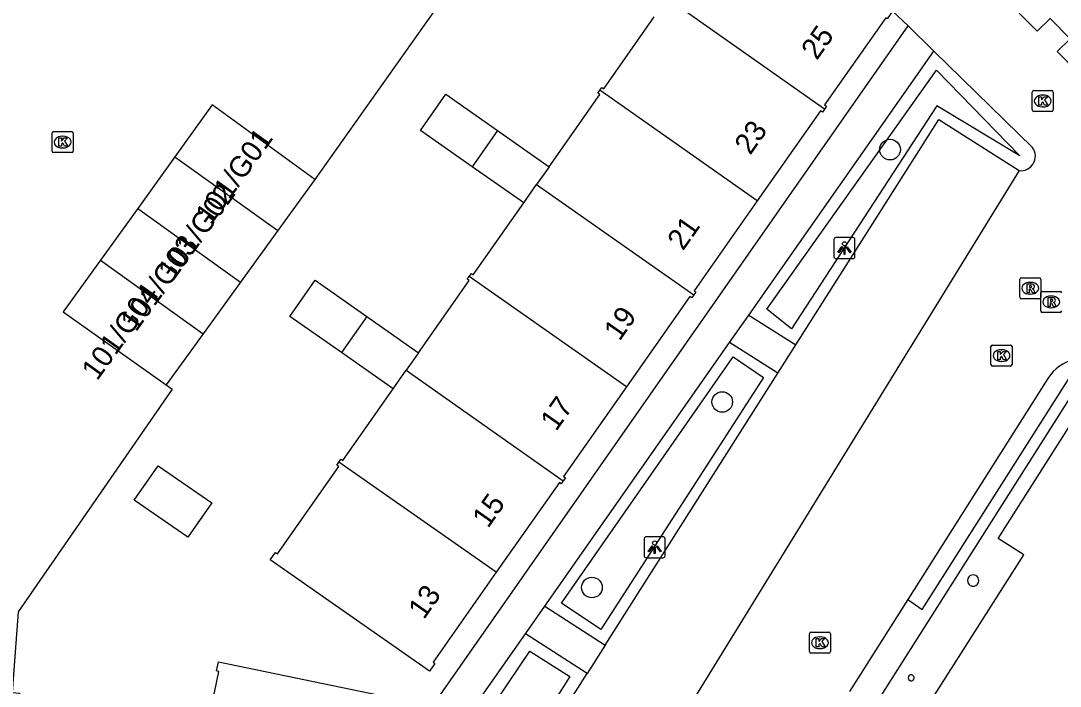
# Model space of a CAD drawing. Extents: x 160107 to 160928, y 382056 to 382918.
# Drawn here: x 160601.98 to 160651.39, y 382553.64 to 382585.29 of the extents above; entities that cross this region are included whole.
import ezdxf

# ---------------------------------------------------------------- set-up
doc = ezdxf.new("R2010")
doc.units = 0
for name, color, linetype in [('IMGEO_Boom', 7, 'Continuous'), ('IMGEO_Groenvoorziening', 7, 'Continuous'), ('IMGEO_Haag', 7, 'Continuous'), ('IMGEO_Kolk', 7, 'Continuous'), ('IMGEO_Lichtpunt', 7, 'Continuous'), ('IMGEO_Pand', 7, 'Continuous'), ('IMGEO_Pand_nummerreeks', 7, 'Continuous'), ('IMGEO_Pand_overbouw', 7, 'Continuous'), ('IMGEO_Parkeervlak_open', 7, 'Continuous'), ('IMGEO_Rijbaan_lokaal_open', 7, 'Continuous'), ('IMGEO_Rioolput', 7, 'Continuous'), ('IMGEO_Voetpad_open', 7, 'Continuous')]:
    doc.layers.add(name, color=color, linetype=linetype)

msp = doc.modelspace()

# ---------------------------------------------------------------- linework, layer by layer
at = {"layer": 'IMGEO_Boom'}
for centre in [(160643.3, 382579.162), (160635.322, 382567.16), (160629.129, 382558.337)]:
    msp.add_circle(centre, 0.489, dxfattribs=at)
at = {"layer": 'IMGEO_Groenvoorziening'}
msp.add_lwpolyline([(160644.14, 382557.763), (160644.821, 382557.292), (160652.176, 382568.858), (160661.29, 382563.07), (160668.051, 382558.669)], dxfattribs=at)
at = {"layer": 'IMGEO_Haag'}
for points in [[(160649.473, 382578.859), (160645.526, 382581.25), (160638.612, 382570.644), (160637.435, 382571.568), (160645.511, 382582.946), (160649.473, 382578.859)], [(160627.675, 382557.594), (160635.842, 382569.314), (160637.278, 382568.319), (160629.555, 382556.336), (160627.675, 382557.594)], [(160626.177, 382555.307), (160628.086, 382554.104), (160626.042, 382550.867), (160622.03, 382544.413), (160623.532, 382551.376), (160626.177, 382555.307)]]:
    msp.add_lwpolyline(points, dxfattribs=at)
at = {"layer": 'IMGEO_Kolk'}
for p, q in [((160650.056, 382581.047), (160650.056, 382581.899)), ((160650.131, 382581.973), (160650.983, 382581.973)), ((160650.544, 382581.753), (160650.569, 382581.753)), ((160651.057, 382581.899), (160651.057, 382581.047)), ((160650.567, 382581.193), (160650.542, 382581.193)), ((160650.983, 382580.973), (160650.131, 382580.973)), ((160603.471, 382579.092), (160603.471, 382579.944)), ((160603.546, 382580.018), (160604.398, 382580.018)), ((160603.959, 382579.798), (160603.984, 382579.798)), ((160604.472, 382579.944), (160604.472, 382579.092)), ((160603.982, 382579.238), (160603.957, 382579.238)), ((160604.398, 382579.018), (160603.546, 382579.018)), ((160648.097, 382568.941), (160648.097, 382569.793)), ((160648.172, 382569.867), (160649.024, 382569.867)), ((160649.098, 382569.793), (160649.098, 382568.941)), ((160648.585, 382569.647), (160648.61, 382569.647)), ((160649.024, 382568.867), (160648.172, 382568.867)), ((160648.608, 382569.087), (160648.583, 382569.087)), ((160639.465, 382555.287), (160639.465, 382556.139)), ((160639.54, 382556.213), (160640.392, 382556.213)), ((160639.953, 382555.993), (160639.978, 382555.993)), ((160640.466, 382556.139), (160640.466, 382555.287)), ((160640.392, 382555.213), (160639.54, 382555.213)), ((160639.976, 382555.433), (160639.951, 382555.433))]:
    msp.add_line(p, q, dxfattribs=at)
for points in [[(160650.056, 382581.047), (160650.056, 382581.899)], [(160650.131, 382581.973), (160650.983, 382581.973)], [(160650.377, 382581.673), (160650.5, 382581.673), (160650.5, 382581.522), (160650.63, 382581.673), (160650.794, 382581.673), (160650.648, 382581.522), (160650.801, 382581.273), (160650.649, 382581.273), (160650.564, 382581.437), (160650.5, 382581.37), (160650.5, 382581.273), (160650.377, 382581.273), (160650.377, 382581.673)], [(160651.057, 382581.899), (160651.057, 382581.047)], [(160650.983, 382580.973), (160650.131, 382580.973)], [(160603.471, 382579.092), (160603.471, 382579.944)], [(160603.546, 382580.018), (160604.398, 382580.018)], [(160603.792, 382579.718), (160603.915, 382579.718), (160603.915, 382579.567), (160604.045, 382579.718), (160604.209, 382579.718), (160604.063, 382579.567), (160604.216, 382579.318), (160604.064, 382579.318), (160603.979, 382579.482), (160603.915, 382579.415), (160603.915, 382579.318), (160603.792, 382579.318), (160603.792, 382579.718)], [(160604.472, 382579.944), (160604.472, 382579.092)], [(160604.398, 382579.018), (160603.546, 382579.018)], [(160648.097, 382568.941), (160648.097, 382569.793)], [(160648.172, 382569.867), (160649.024, 382569.867)], [(160649.098, 382569.793), (160649.098, 382568.941)], [(160648.418, 382569.567), (160648.541, 382569.567), (160648.541, 382569.416), (160648.671, 382569.567), (160648.835, 382569.567), (160648.689, 382569.416), (160648.842, 382569.167), (160648.69, 382569.167), (160648.605, 382569.331), (160648.541, 382569.264), (160648.541, 382569.167), (160648.418, 382569.167), (160648.418, 382569.567)], [(160649.024, 382568.867), (160648.172, 382568.867)], [(160639.465, 382555.287), (160639.465, 382556.139)], [(160639.54, 382556.213), (160640.392, 382556.213)], [(160640.466, 382556.139), (160640.466, 382555.287)], [(160639.786, 382555.913), (160639.909, 382555.913), (160639.909, 382555.762), (160640.039, 382555.913), (160640.203, 382555.913), (160640.057, 382555.762), (160640.21, 382555.513), (160640.058, 382555.513), (160639.973, 382555.677), (160639.909, 382555.61), (160639.909, 382555.513), (160639.786, 382555.513), (160639.786, 382555.913)], [(160640.392, 382555.213), (160639.54, 382555.213)]]:
    msp.add_lwpolyline(points, dxfattribs=at)
for centre, start, end in [((160650.133, 382581.897), 91.552, 178.448), ((160650.133, 382581.897), 91.552, 178.448), ((160650.981, 382581.897), 1.552, 88.448), ((160650.981, 382581.897), 1.552, 88.448), ((160650.133, 382581.049), 181.552, 268.448), ((160650.133, 382581.049), 181.552, 268.448), ((160650.981, 382581.049), 271.552, 358.448), ((160650.981, 382581.049), 271.552, 358.448), ((160603.548, 382579.942), 91.552, 178.448), ((160603.548, 382579.942), 91.552, 178.448), ((160604.396, 382579.942), 1.552, 88.448), ((160604.396, 382579.942), 1.552, 88.448), ((160603.548, 382579.094), 181.552, 268.448), ((160603.548, 382579.094), 181.552, 268.448), ((160604.396, 382579.094), 271.552, 358.448), ((160604.396, 382579.094), 271.552, 358.448), ((160648.174, 382569.791), 91.552, 178.448), ((160648.174, 382569.791), 91.552, 178.448), ((160649.022, 382569.791), 1.552, 88.448), ((160649.022, 382569.791), 1.552, 88.448), ((160648.174, 382568.943), 181.552, 268.448), ((160648.174, 382568.943), 181.552, 268.448), ((160649.022, 382568.943), 271.552, 358.448), ((160649.022, 382568.943), 271.552, 358.448), ((160639.542, 382556.137), 91.552, 178.448), ((160639.542, 382556.137), 91.552, 178.448), ((160640.39, 382556.137), 1.552, 88.448), ((160640.39, 382556.137), 1.552, 88.448), ((160639.542, 382555.289), 181.552, 268.448), ((160639.542, 382555.289), 181.552, 268.448), ((160640.39, 382555.289), 271.552, 358.448), ((160640.39, 382555.289), 271.552, 358.448)]:
    msp.add_arc(centre, 0.0765, start, end, dxfattribs=at)
for centre, major_axis, ratio, start_param, end_param in [((160650.543, 382581.473), (-0.387, 0.002), 0.722429, 4.712389, 7.853982), ((160650.568, 382581.473), (-0.39, 0.002), 0.717154, 1.570796, 4.712389), ((160603.958, 382579.518), (-0.387, 0.002), 0.722429, 4.712389, 7.853982), ((160603.983, 382579.518), (-0.39, 0.002), 0.717154, 1.570796, 4.712389), ((160648.584, 382569.367), (-0.387, 0.002), 0.722429, 4.712389, 7.853982), ((160648.609, 382569.367), (-0.39, 0.002), 0.717154, 1.570796, 4.712389), ((160639.952, 382555.713), (-0.387, 0.002), 0.722429, 4.712389, 7.853982), ((160639.977, 382555.713), (-0.39, 0.002), 0.717154, 1.570796, 4.712389)]:
    msp.add_ellipse(centre, major_axis=major_axis, ratio=ratio, start_param=start_param, end_param=end_param, dxfattribs=at)
at = {"layer": 'IMGEO_Lichtpunt'}
for p, q in [((160640.635, 382574.882), (160640.635, 382574.075)), ((160640.635, 382574.882), (160640.635, 382574.075)), ((160641.537, 382574.977), (160640.729, 382574.977)), ((160641.537, 382574.977), (160640.729, 382574.977)), ((160641.631, 382574.075), (160641.631, 382574.882)), ((160641.631, 382574.075), (160641.631, 382574.882)), ((160640.729, 382573.981), (160641.537, 382573.981)), ((160640.729, 382573.981), (160641.537, 382573.981)), ((160631.612, 382560.655), (160631.612, 382559.848)), ((160631.612, 382560.655), (160631.612, 382559.848)), ((160632.514, 382560.75), (160631.706, 382560.75)), ((160632.514, 382560.75), (160631.706, 382560.75)), ((160632.608, 382559.848), (160632.608, 382560.655)), ((160632.608, 382559.848), (160632.608, 382560.655)), ((160631.706, 382559.754), (160632.514, 382559.754)), ((160631.706, 382559.754), (160632.514, 382559.754))]:
    msp.add_line(p, q, dxfattribs=at)
for points in [[(160641.009, 382574.546), (160641.048, 382574.518), (160640.86, 382574.256), (160640.822, 382574.283), (160641.009, 382574.546)], [(160641.111, 382574.498), (160641.158, 382574.498), (160641.158, 382574.176), (160641.111, 382574.176), (160641.111, 382574.498)], [(160641.221, 382574.518), (160641.259, 382574.545), (160641.446, 382574.283), (160641.407, 382574.255), (160641.221, 382574.518)], [(160631.986, 382560.319), (160632.025, 382560.291), (160631.837, 382560.029), (160631.799, 382560.056), (160631.986, 382560.319)], [(160632.088, 382560.271), (160632.135, 382560.271), (160632.135, 382559.949), (160632.088, 382559.949), (160632.088, 382560.271)], [(160632.198, 382560.291), (160632.236, 382560.318), (160632.423, 382560.056), (160632.384, 382560.028), (160632.198, 382560.291)]]:
    msp.add_lwpolyline(points, dxfattribs=at)
for centre in [(160641.134, 382574.68), (160632.111, 382560.453)]:
    msp.add_circle(centre, 0.0994, dxfattribs=at)
for centre, start, end in [((160640.729, 382574.882), 90, 180), ((160640.729, 382574.882), 90, 180), ((160641.537, 382574.882), 0, 90), ((160641.537, 382574.882), 0, 90), ((160640.729, 382574.075), 180, 270), ((160640.729, 382574.075), 180, 270), ((160641.537, 382574.075), 270, 0), ((160641.537, 382574.075), 270, 360), ((160631.706, 382560.655), 90, 180), ((160631.706, 382560.655), 90, 180), ((160632.514, 382560.655), 0, 90), ((160632.514, 382560.655), 0, 90), ((160631.706, 382559.848), 180, 270), ((160631.706, 382559.848), 180, 270), ((160632.514, 382559.848), 270, 0), ((160632.514, 382559.848), 270, 360)]:
    msp.add_arc(centre, 0.0946, start, end, dxfattribs=at)
at = {"layer": 'IMGEO_Pand'}
for points in [[(160640.182, 382581.087), (160632.709, 382586.356)], [(160643.411, 382585.751), (160643.165, 382585.386), (160643.099, 382585.431), (160640.19, 382581.289), (160640.28, 382581.226), (160640.182, 382581.087)], [(160629.508, 382581.985), (160629.6, 382582.116), (160629.69, 382582.053), (160632.091, 382585.475)], [(160623.429, 382578.35), (160620.973, 382580.073), (160622.179, 382581.793), (160624.635, 382580.071)], [(160627.091, 382578.348), (160629.498, 382581.779), (160629.408, 382581.842), (160629.508, 382581.985)], [(160636.989, 382576.732), (160629.508, 382581.985)], [(160615.956, 382577.738), (160611.079, 382581.284), (160609.309, 382578.823)], [(160640.182, 382581.087), (160640.084, 382580.948), (160639.994, 382581.011), (160636.989, 382576.732)], [(160624.635, 382580.071), (160623.429, 382578.35)], [(160624.635, 382580.071), (160627.091, 382578.348)], [(160609.309, 382578.823), (160607.538, 382576.362)], [(160609.309, 382578.823), (160614.197, 382575.307)], [(160625.885, 382576.627), (160623.429, 382578.35)], [(160627.091, 382578.348), (160626.499, 382577.503)], [(160615.956, 382577.738), (160614.197, 382575.307)], [(160625.885, 382576.627), (160626.499, 382577.503)], [(160626.499, 382577.503), (160633.976, 382572.25)], [(160636.989, 382576.732), (160633.984, 382572.453), (160634.074, 382572.39), (160633.976, 382572.25)], [(160607.538, 382576.362), (160605.768, 382573.902)], [(160607.538, 382576.362), (160612.42, 382572.851)], [(160623.3, 382573.133), (160623.397, 382573.272), (160623.487, 382573.209), (160625.885, 382576.627)], [(160614.197, 382575.307), (160612.42, 382572.851)], [(160605.768, 382573.902), (160603.998, 382571.441), (160608.896, 382567.979)], [(160605.768, 382573.902), (160610.643, 382570.395)], [(160612.42, 382572.851), (160610.643, 382570.395)], [(160617.226, 382569.507), (160614.77, 382571.23), (160615.975, 382572.949), (160618.432, 382571.226)], [(160620.888, 382569.503), (160623.292, 382572.931), (160623.202, 382572.994), (160623.3, 382573.133)], [(160630.777, 382567.888), (160623.3, 382573.133)], [(160633.976, 382572.25), (160633.878, 382572.111), (160633.788, 382572.175), (160630.777, 382567.888)], [(160618.432, 382571.226), (160617.226, 382569.507)], [(160618.432, 382571.226), (160620.888, 382569.503)], [(160610.643, 382570.395), (160608.896, 382567.979)], [(160619.682, 382567.784), (160617.226, 382569.507)], [(160620.888, 382569.503), (160620.306, 382568.673)], [(160619.682, 382567.784), (160620.306, 382568.673)], [(160620.306, 382568.673), (160627.768, 382563.412)], [(160630.777, 382567.888), (160627.777, 382563.616), (160627.866, 382563.551), (160627.768, 382563.412)], [(160617.101, 382564.296), (160617.198, 382564.435), (160617.288, 382564.372), (160619.682, 382567.784)], [(160617.058, 382511.061), (160621.744, 382518.47), (160621.915, 382518.741), (160623.138, 382517.968), (160628.549, 382526.524), (160627.327, 382527.296), (160632.166, 382534.971), (160633.99, 382533.819), (160638.509, 382540.958), (160636.686, 382542.112), (160641.372, 382549.513), (160641.543, 382549.784), (160642.75, 382549.033), (160649.656, 382559.892), (160648.437, 382560.667), (160652.564, 382567.156), (160660.609, 382562.063), (160660.792, 382561.947), (160654.021, 382551.249)], [(160609.919, 382560.724), (160607.368, 382562.488), (160608.504, 382564.131), (160611.056, 382562.366), (160609.919, 382560.724)], [(160624.582, 382559.067), (160621.577, 382554.788), (160621.666, 382554.723), (160621.404, 382554.366), (160613.839, 382559.646), (160614.089, 382560.002), (160614.179, 382559.939), (160617.093, 382564.093), (160617.003, 382564.156), (160617.101, 382564.296)], [(160624.582, 382559.067), (160617.101, 382564.296)], [(160627.768, 382563.412), (160627.67, 382563.273), (160627.581, 382563.337), (160624.582, 382559.067)], [(160610.549, 382550.268), (160611.395, 382554.349), (160611.286, 382554.372), (160611.377, 382554.808), (160620.404, 382552.937), (160620.313, 382552.501), (160620.206, 382552.524), (160619.141, 382547.413)]]:
    msp.add_lwpolyline(points, dxfattribs=at)
for centre, radius, start, end in [((160647.249, 382558.667), 0.27, 359.9633, 120), ((160647.249, 382558.667), 0.27, 119.9633, 0), ((160644.304, 382554.041), 0.14, 119.8953, 0.2044), ((160644.304, 382554.042), 0.14, 0.0998, 119.9999)]:
    msp.add_arc(centre, radius, start, end, dxfattribs=at)
at = {"layer": 'IMGEO_Pand_overbouw'}
msp.add_lwpolyline([(160680.826, 382549.214), (160672.872, 382554.247), (160669.588, 382556.325), (160669.963, 382556.921), (160652.335, 382568.128), (160640.778, 382549.889), (160641.372, 382549.513), (160641.543, 382549.784), (160642.75, 382549.033), (160649.656, 382559.892), (160648.437, 382560.667), (160652.564, 382567.156), (160660.792, 382561.947), (160654.021, 382551.249), (160655.069, 382550.586), (160655.968, 382552.005), (160666.098, 382545.606), (160664.767, 382543.51), (160666.677, 382542.299), (160673.705, 382553.372), (160676.844, 382551.379), (160675.853, 382549.825), (160679.233, 382547.671)], dxfattribs=at)
at = {"layer": 'IMGEO_Parkeervlak_open'}
for points in [[(160638.818, 382569.876), (160645.62, 382580.599), (160649.431, 382578.162)], [(160629.762, 382555.6), (160637.965, 382568.531)], [(160626.381, 382540.718), (160622.069, 382543.456), (160627.606, 382552.201), (160628.908, 382554.254)]]:
    msp.add_lwpolyline(points, dxfattribs=at)
at = {"layer": 'IMGEO_Rijbaan_lokaal_open'}
for points in [[(160625.392, 382591.063), (160615.956, 382577.738)], [(160650.905, 382585.404), (160650.29, 382584.799), (160648.615, 382586.501), (160649.23, 382587.101)], [(160644.153, 382585.048), (160643.411, 382585.751)], [(160651.865, 382584.432), (160650.905, 382585.404)], [(160645.382, 382583.845), (160644.153, 382585.048)], [(160655.844, 382580.402), (160655.234, 382579.775), (160651.248, 382583.825), (160651.865, 382584.432)], [(160645.382, 382583.845), (160650.067, 382579.264)], [(160649.431, 382578.162), (160626.381, 382540.718)], [(160608.896, 382567.979), (160609.184, 382567.776), (160601.851, 382557.181), (160601.576, 382553.34), (160601.925, 382553.315), (160601.217, 382543.414)], [(160650.804, 382568.283), (160644.14, 382557.763)], [(160644.14, 382557.763), (160641.367, 382553.385)]]:
    msp.add_lwpolyline(points, dxfattribs=at)
for centre, radius, start, end in [((160649.532, 382578.851), 0.676, 327.1934, 37.658), ((160649.513, 382578.847), 0.69, 263.2184, 328.3251), ((160652.566, 382567.153), 2.093, 60.9424, 147.3338)]:
    msp.add_arc(centre, radius, start, end, dxfattribs=at)
at = {"layer": 'IMGEO_Rioolput'}
for p, q in [((160649.466, 382572.14), (160649.466, 382572.992)), ((160649.541, 382573.066), (160650.393, 382573.066)), ((160649.954, 382572.846), (160649.979, 382572.846)), ((160650.467, 382572.992), (160650.467, 382572.14)), ((160649.977, 382572.286), (160649.952, 382572.286)), ((160650.461, 382571.494), (160650.461, 382572.346)), ((160650.536, 382572.42), (160651.388, 382572.42)), ((160650.393, 382572.066), (160649.541, 382572.066)), ((160650.949, 382572.2), (160650.974, 382572.2)), ((160651.388, 382571.42), (160650.536, 382571.42)), ((160650.972, 382571.64), (160650.947, 382571.64))]:
    msp.add_line(p, q, dxfattribs=at)
for points in [[(160649.466, 382572.14), (160649.466, 382572.992)], [(160649.541, 382573.066), (160650.393, 382573.066)], [(160650.055, 382572.764), (160649.803, 382572.766), (160649.803, 382572.366)], [(160650.467, 382572.992), (160650.467, 382572.14)], [(160649.803, 382572.366), (160649.927, 382572.366), (160649.927, 382572.528), (160649.938, 382572.528)], [(160649.981, 382572.685), (160649.927, 382572.685), (160649.927, 382572.604)], [(160649.927, 382572.604), (160649.979, 382572.604)], [(160649.985, 382572.499), (160650.056, 382572.366), (160650.196, 382572.366), (160650.131, 382572.492)], [(160650.461, 382571.494), (160650.461, 382572.346)], [(160650.536, 382572.42), (160651.388, 382572.42)], [(160650.393, 382572.066), (160649.541, 382572.066)], [(160651.05, 382572.118), (160650.798, 382572.12), (160650.798, 382571.72)], [(160650.798, 382571.72), (160650.922, 382571.72), (160650.922, 382571.882), (160650.933, 382571.882)], [(160650.976, 382572.039), (160650.922, 382572.039), (160650.922, 382571.958)], [(160650.922, 382571.958), (160650.974, 382571.958)], [(160650.98, 382571.853), (160651.051, 382571.72), (160651.191, 382571.72), (160651.126, 382571.846)], [(160651.388, 382571.42), (160650.536, 382571.42)]]:
    msp.add_lwpolyline(points, dxfattribs=at)
for centre, radius, start, end in [((160649.543, 382572.99), 0.0765, 91.552, 178.448), ((160649.543, 382572.99), 0.0765, 91.552, 178.448), ((160650.054, 382572.654), 0.109, 350.3612, 89.416), ((160650.391, 382572.99), 0.0765, 1.552, 88.448), ((160650.391, 382572.99), 0.0765, 1.552, 88.448), ((160649.937, 382572.475), 0.0533, 26.0293, 88.6989), ((160649.963, 382572.793), 0.19, 274.7715, 282.9687), ((160649.987, 382572.589), 0.0964, 77.0061, 93.1865), ((160650.001, 382572.646), 0.0378, 276.6634, 79.6772), ((160650.052, 382572.654), 0.112, 277.5842, 350.9817), ((160650.036, 382572.439), 0.108, 29.5134, 73.7905), ((160650.538, 382572.344), 0.0765, 91.552, 178.448), ((160650.538, 382572.344), 0.0765, 91.552, 178.448), ((160651.386, 382572.344), 0.0765, 1.552, 88.448), ((160651.386, 382572.344), 0.0765, 1.552, 88.448), ((160649.543, 382572.142), 0.0765, 181.552, 268.448), ((160649.543, 382572.142), 0.0765, 181.552, 268.448), ((160650.391, 382572.142), 0.0765, 271.552, 358.448), ((160650.391, 382572.142), 0.0765, 271.552, 358.448), ((160650.932, 382571.829), 0.0533, 26.0293, 88.6989), ((160650.958, 382572.147), 0.19, 274.7715, 282.9687), ((160650.982, 382571.943), 0.0964, 77.0061, 93.1865), ((160650.996, 382572), 0.0378, 276.6634, 79.6772), ((160651.049, 382572.008), 0.109, 350.3612, 89.416), ((160651.047, 382572.008), 0.112, 277.5842, 350.9817), ((160651.031, 382571.793), 0.108, 29.5134, 73.7905), ((160650.538, 382571.496), 0.0765, 181.552, 268.448), ((160650.538, 382571.496), 0.0765, 181.552, 268.448), ((160651.386, 382571.496), 0.0765, 271.552, 358.448), ((160651.386, 382571.496), 0.0765, 271.552, 358.448)]:
    msp.add_arc(centre, radius, start, end, dxfattribs=at)
for centre, major_axis, ratio, start_param, end_param in [((160649.953, 382572.566), (-0.387, 0.002), 0.722429, 4.712389, 7.853982), ((160649.978, 382572.566), (-0.39, 0.002), 0.717154, 1.570796, 4.712389), ((160650.948, 382571.92), (-0.387, 0.002), 0.722429, 4.712389, 7.853982), ((160650.973, 382571.92), (-0.39, 0.002), 0.717154, 1.570796, 4.712389)]:
    msp.add_ellipse(centre, major_axis=major_axis, ratio=ratio, start_param=start_param, end_param=end_param, dxfattribs=at)
at = {"layer": 'IMGEO_Voetpad_open'}
for points in [[(160614.729, 382520.276), (160621.393, 382552.466), (160644.153, 382585.048)], [(160636.58, 382571.281), (160645.382, 382583.845)], [(160635.673, 382569.986), (160636.58, 382571.281)], [(160636.58, 382571.281), (160638.818, 382569.876)], [(160626.893, 382557.454), (160635.673, 382569.986)], [(160637.965, 382568.531), (160635.673, 382569.986)], [(160637.965, 382568.531), (160638.818, 382569.876)], [(160625.965, 382556.13), (160626.893, 382557.454)], [(160626.893, 382557.454), (160629.762, 382555.6)], [(160617.762, 382526.775), (160622.951, 382551.827), (160625.965, 382556.13)], [(160628.908, 382554.254), (160625.965, 382556.13)], [(160629.762, 382555.6), (160628.908, 382554.254)]]:
    msp.add_lwpolyline(points, dxfattribs=at)

# ---------------------------------------------------------------- texts
at = {"layer": 'IMGEO_Pand_nummerreeks'}
for s, rotation, p in [('25', 54.918, (160639.822, 382583.375)), ('23', 54.9237, (160636.652, 382578.863)), ('101/G01', 54.341, (160611.018, 382575.537)), ('101/G02', 54.341, (160609.234, 382572.899)), ('21', 54.9237, (160633.459, 382574.317)), ('101/G03', 54.341, (160607.457, 382570.456)), ('101/G04', 54.341, (160605.613, 382568.135)), ('19', 54.918, (160630.441, 382570.019)), ('17', 54.9237, (160627.427, 382565.728)), ('15', 54.918, (160624.188, 382561.116)), ('13', 54.9237, (160621.142, 382556.779))]:
    msp.add_text(s, height=1, rotation=rotation, dxfattribs=at).set_placement(p)

doc.saveas('drawing.dxf')
